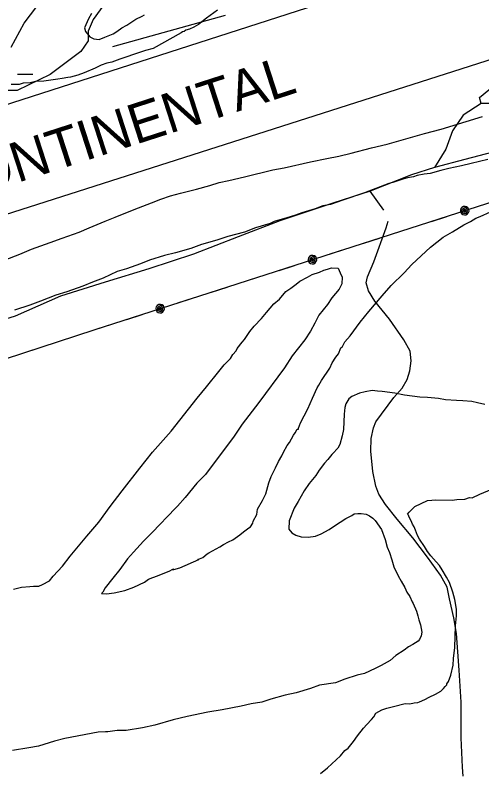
# Model space of a CAD drawing. Extents: x 3250478 to 3288318, y 788638 to 816472.
# Drawn here: x 3268510 to 3269484, y 802131 to 803712 of the extents above; entities that cross this region are included whole.
import ezdxf

# ---------------------------------------------------------------- set-up
doc = ezdxf.new("R2010")
doc.units = 0
for name, color, linetype in [('V-SITE-VEGE', 7, 'Continuous'), ('V-TOPO-SHOR', 7, 'Continuous'), ('V-UTIL-IDEN', 7, 'Continuous'), ('V-UTIL-LINE', 7, 'Continuous'), ('V-WETL-SWMP', 7, 'Continuous')]:
    doc.layers.add(name, color=color, linetype=linetype)

msp = doc.modelspace()

# ---------------------------------------------------------------- linework, layer by layer
at = {"layer": 'V-SITE-VEGE'}
for points in [[(3268932, 803722.2), (3268909.1, 803706), (3268892.1, 803692.4), (3268882.8, 803687.3), (3268873.5, 803683.1), (3268865.8, 803680.5), (3268862.4, 803678), (3268859, 803677.1), (3268856.5, 803675.4), (3268798, 803642.3), (3268781.9, 803638), (3268760.7, 803631.2), (3268738.6, 803623.6), (3268728.4, 803620.2), (3268711.5, 803614.2), (3268701.3, 803611.7), (3268689.4, 803607.4), (3268676.7, 803601.5), (3268653.8, 803591.3), (3268640.2, 803587), (3268624.9, 803582.8), (3268619.9, 803581.9), (3268608, 803579.4), (3268598.6, 803578.5), (3268569.8, 803574.2), (3268552, 803573.4), (3268541, 803570.8), (3268526.5, 803570), (3268518.1, 803567.4), (3268501.1, 803567.4)], [(3268669, 803715.2), (3268663, 803704.1), (3268654.6, 803685.5), (3268656.3, 803677.8), (3268665.6, 803666.8), (3268674.1, 803662.6), (3268685.1, 803660.9), (3268697, 803666), (3268714, 803672.8), (3268721.6, 803677.9), (3268732.6, 803685.5), (3268742.8, 803691.5), (3268753, 803698.3), (3268761.4, 803703.4), (3268775, 803710.2), (3268779.3, 803712.7)], [(3268488.6, 803200.9), (3268519.2, 803212.8), (3268543.8, 803223), (3268582.8, 803237.4), (3268607.4, 803245.9), (3268643, 803258.7), (3268664.2, 803268), (3268697.3, 803281.6), (3268718.5, 803290.1), (3268747.3, 803302), (3268766.8, 803309.7), (3268794, 803319.9), (3268813.5, 803327.5), (3268833.9, 803334.3), (3268855.1, 803340.3), (3268888.1, 803348.8), (3268916.1, 803356.5), (3268935.6, 803362.4), (3268956, 803366.7), (3268988.2, 803374.3), (3269047.6, 803388.8), (3269071.4, 803393.1), (3269126.5, 803405.8), (3269160.4, 803412.7), (3269185, 803417.8), (3269211.3, 803423.7), (3269253.8, 803434.8), (3269286, 803442.5), (3269315.7, 803451), (3269364, 803464.6), (3269398.8, 803473.9), (3269451.4, 803490.1), (3269485.3, 803500.3)], [(3269496.4, 803410.4), (3269461.6, 803401.9), (3269441.3, 803397.6), (3269415, 803391.7), (3269398, 803387.4), (3269376, 803381.4), (3269363.2, 803379.7), (3269348.8, 803377.2), (3269341.2, 803374.6), (3269328.5, 803372.1), (3269319.1, 803369.5), (3269297.9, 803362.7), (3269289.4, 803360.2), (3269238.6, 803340.6), (3269193.6, 803325.3), (3269168.2, 803316.8), (3269152, 803313.4), (3269135.9, 803307.4), (3269107.9, 803298.9), (3269092.7, 803293.8), (3269076.5, 803288.7), (3269050.2, 803281.1), (3269041.8, 803276.8), (3269011.2, 803267.5), (3268988.3, 803259), (3268953.6, 803249.6), (3268930.7, 803241.9), (3268898.4, 803232.6), (3268876.4, 803224.9), (3268844.1, 803215.6), (3268821.2, 803209.6), (3268789.8, 803200.3), (3268771.2, 803192.6), (3268742.3, 803182.4), (3268722.8, 803176.4), (3268693.2, 803162.8), (3268671.1, 803154.3), (3268650.7, 803145.8), (3268617.7, 803133.9), (3268594.8, 803127.1), (3268562.5, 803114.4), (3268540.5, 803105.9), (3268508.2, 803095.7)], [(3269015.3, 802679.8), (3269025.8, 802698.1), (3269032.8, 802712.2), (3269039, 802735), (3269043.8, 802748.1), (3269053.2, 802766.4), (3269059.1, 802779.4), (3269066.1, 802791.2), (3269069.6, 802798.8), (3269077.7, 802812.8), (3269082.3, 802819.3), (3269090.5, 802834.4), (3269094, 802839.7), (3269098.6, 802847.3), (3269100.8, 802847.2), (3269100.9, 802849.4), (3269105.6, 802860.2), (3269120.8, 802889.4), (3269130.3, 802912.1), (3269139.8, 802933.8), (3269143.3, 802939.2), (3269149.1, 802948.8), (3269166.3, 802974.6), (3269171.1, 802985.5), (3269179.1, 802997.3), (3269184.9, 803004.8), (3269189.6, 803016.7), (3269193, 803019.9), (3269197.7, 803029.6), (3269209.1, 803042.4), (3269229.8, 803070.3), (3269248.1, 803092.8), (3269275.5, 803125.9), (3269294.8, 803147.2), (3269322, 803173.8), (3269337.9, 803190.9), (3269376.4, 803227), (3269403.4, 803248), (3269422.4, 803259.5), (3269446, 803274.1), (3269460.5, 803281.3), (3269471.6, 803287.6), (3269480.6, 803291.7), (3269501.7, 803300.9)], [(3268581.3, 802530.2), (3268589.3, 802539.8), (3268608.6, 802561.1), (3268624.7, 802581.5), (3268658.9, 802623.2), (3268684, 802653.1), (3268708.1, 802685.3), (3268733.3, 802718.5), (3268770, 802765.6), (3268796.3, 802798.8), (3268835, 802842.6), (3268889.9, 802912.1), (3268909.3, 802935.7), (3268934.5, 802967.8), (3268945.9, 802981.7), (3268959.5, 802994.4), (3268964.2, 803003.1), (3268971, 803010.5), (3268973.4, 803015.9), (3268983.7, 803028.8), (3268988.2, 803034.1), (3268999.8, 803051.3), (3269008.9, 803062), (3269023.7, 803078), (3269034, 803090.8), (3269049.9, 803109), (3269061.2, 803118.5), (3269074.9, 803134.5), (3269085, 803141.9), (3269096.2, 803150.3), (3269104.1, 803156.6), (3269119.8, 803164.9), (3269129.8, 803170.1), (3269145.3, 803175.1), (3269154.2, 803179.2), (3269162, 803181.1), (3269169.8, 803184.2), (3269184, 803183.7), (3269188.1, 803173.7), (3269192.2, 803164.8), (3269191.7, 803150.5), (3269185.9, 803139.8), (3269171, 803121.6), (3269161.8, 803107.6), (3269143.5, 803085.1), (3269135.3, 803068.9), (3269126, 803051.7), (3269114.4, 803033.4), (3269088.1, 803000.2), (3269072, 802975.5), (3269018, 802902.6), (3268983.7, 802857.5), (3268965.2, 802830.7), (3268940, 802796.4), (3268906.8, 802752.4), (3268888.6, 802734.4), (3268864.6, 802704.4), (3268848.7, 802686.2), (3268823.7, 802660.7), (3268815.7, 802652.2), (3268791.9, 802627.7), (3268777.2, 802612.8), (3268756.7, 802590.4), (3268744.2, 802576.5), (3268728.1, 802554), (3268713.2, 802535.8), (3268697.2, 802515.5), (3268692.5, 802506.8), (3268690.2, 802503.6), (3268700.1, 802503.3), (3268716.6, 802505), (3268738.7, 802509.8), (3268757.6, 802516.8), (3268779.9, 802527.1), (3268787.8, 802533.4), (3268796.7, 802537.5), (3268806.7, 802540.5), (3268822.2, 802546.6), (3268831.1, 802550.7), (3268839, 802554.8), (3268841.2, 802554.8), (3268837.8, 802553.8), (3268841.1, 802553.7), (3268853.3, 802557.7), (3268893.4, 802575.1), (3268891.2, 802575.1), (3268901.2, 802579.2), (3268910.2, 802586.6), (3268913.6, 802588.7), (3268937, 802601.1), (3268944.9, 802606.3), (3268954.9, 802611.5), (3268963.8, 802615.6), (3268978.5, 802626.1), (3268986.3, 802632.4), (3268997.6, 802640.9), (3269000.9, 802643), (3269005.6, 802650.5), (3269006.8, 802654.8), (3269013.8, 802668.9), (3269015.3, 802679.8)], [(3269489.9, 802898.4), (3269474.7, 802902.2), (3269462.7, 802904.8), (3269444.1, 802906.5), (3269430.9, 802906.9), (3269407.9, 802908.7), (3269393.7, 802911.4), (3269370.7, 802913.2), (3269354.3, 802913.7), (3269322.6, 802918), (3269301.9, 802922), (3269275.7, 802926.1), (3269265.8, 802926.4), (3269254.9, 802927.9), (3269240.5, 802925.1), (3269228.3, 802922.2), (3269212.7, 802915), (3269206, 802910.8), (3269200.2, 802900), (3269197.7, 802892.4), (3269196.2, 802878.2), (3269195.2, 802846.4), (3269192.5, 802833.3), (3269187.6, 802814.8), (3269182.9, 802807.3), (3269172.7, 802796.6), (3269170.4, 802794.5), (3269162.4, 802783.8), (3269155.6, 802776.3), (3269144.1, 802761.3), (3269137.2, 802750.5), (3269123.5, 802733.4), (3269113.1, 802718.4), (3269100.3, 802695.7), (3269092.2, 802681.7), (3269081.5, 802655.7), (3269080.9, 802638.2), (3269087.3, 802630.3), (3269095.9, 802625.6), (3269106.7, 802622), (3269121, 802621.5), (3269136.4, 802623.2), (3269148.7, 802628.3), (3269165.4, 802637.7), (3269176.6, 802645), (3269200.2, 802660.7), (3269212.5, 802666.9), (3269217, 802670.1), (3269224.7, 802670.9), (3269232.3, 802670.7), (3269242.2, 802669.2), (3269249.7, 802665.7)], [(3269423.6, 802506.5), (3269416.5, 802526.5), (3269410.3, 802537.6), (3269400.9, 802553.3), (3269395.7, 802562.2), (3269388.3, 802570.2), (3269377.7, 802582.6), (3269370.3, 802591.6), (3269364, 802601.7), (3269353.6, 802617.4), (3269349.4, 802625.2), (3269345.4, 802636.3), (3269342.3, 802643), (3269339.2, 802648.6), (3269336.1, 802655.3), (3269332, 802663.1), (3269331, 802667.5), (3269328.9, 802669.8), (3269332.3, 802674), (3269343.7, 802685.8), (3269370.4, 802698.1), (3269379.2, 802698.9), (3269386.9, 802699.7), (3269422, 802698.6), (3269432, 802700.5), (3269448.5, 802701.1), (3269458.4, 802704), (3269463.9, 802703.9), (3269479.5, 802711), (3269525.1, 802730.4)], [(3269249.7, 802665.7), (3269256.2, 802661.1), (3269261.5, 802656.6), (3269274.1, 802637.5), (3269282.2, 802616.4), (3269286.1, 802600.9), (3269291.2, 802589.7), (3269296.2, 802574.2), (3269300.1, 802559.8), (3269309.4, 802540.9), (3269315.6, 802529.7), (3269322.9, 802516.3), (3269327, 802506.3), (3269333.3, 802497.3), (3269338.4, 802486.1), (3269340.5, 802482.8), (3269347.7, 802467.2), (3269350.6, 802457.2), (3269352.5, 802448.4), (3269355.5, 802438.4), (3269358.3, 802422.9), (3269357, 802415.3), (3269353.4, 802407.7), (3269351.1, 802404.5), (3269339.9, 802397.2), (3269331, 802392), (3269322, 802385.7), (3269304.1, 802374.2), (3269292.8, 802363.6), (3269273.8, 802353.2), (3269261.5, 802347), (3269239.2, 802336.8), (3269223.7, 802332.9), (3269198.2, 802324.9), (3269178.2, 802316.8), (3269145.1, 802312.3), (3269126.2, 802305.2), (3269096.3, 802296.3), (3269073.1, 802291.6), (3269043.2, 802282.7), (3269024.3, 802276.7), (3269002.3, 802273), (3268981.3, 802268.2), (3268941.5, 802260.7), (3268911.7, 802256.1), (3268868.6, 802246.5), (3268839.8, 802239.8), (3268801.1, 802228.9), (3268775.6, 802223.2), (3268741.4, 802217.7), (3268722.8, 802217.2), (3268702.9, 802214.5), (3268698.5, 802214.7), (3268683.1, 802214.1), (3268613.6, 802200.9), (3268591.4, 802195.1), (3268558.2, 802185.1), (3268538.3, 802181.4), (3268504.1, 802175.9)], [(3268506.1, 802512.8), (3268522.7, 802516.7), (3268540.3, 802518.3), (3268548, 802519.2), (3268559, 802518.8), (3268566.8, 802522.9), (3268581.3, 802530.2)], [(3269146.9, 802127.9), (3269161.5, 802139.5), (3269188.7, 802164.9), (3269197.8, 802175.6), (3269204.6, 802180.9), (3269216, 802194.8), (3269224.1, 802206.6), (3269236.6, 802222.7), (3269243.5, 802230.1), (3269253.7, 802240.8), (3269258.3, 802246.1), (3269262.9, 802253.7), (3269275.2, 802261), (3269285.2, 802263.9), (3269299.6, 802267.9), (3269323.9, 802273.7), (3269333.8, 802273.4), (3269342.6, 802275.3), (3269350.3, 802276.1), (3269353.6, 802277.1), (3269364.8, 802282.2), (3269373.7, 802287.4), (3269387.1, 802293.6), (3269398.3, 802299.8), (3269403.9, 802305.1), (3269407.4, 802309.4), (3269410.8, 802312.6), (3269410.8, 802314.8), (3269414.3, 802320.2), (3269419.1, 802333.2), (3269424.2, 802353.9), (3269424.6, 802368.1), (3269427.5, 802391.1), (3269429, 802436), (3269430.8, 802456.8), (3269431.2, 802471.1), (3269427.5, 802491), (3269423.6, 802506.5)]]:
    msp.add_lwpolyline(points, dxfattribs=at)
at = {"layer": 'V-TOPO-SHOR'}
for p, q in [((3268713.7, 803646.6), (3268948.8, 803711.8)), ((3269279.3, 803304.9), (3269250.6, 803344.2))]:
    msp.add_line(p, q, dxfattribs=at)
for points in [[(3269707.5, 803762.8), (3269659.1, 803710.4), (3269634.6, 803673.1), (3269588.1, 803633.6), (3269571.4, 803617.9), (3269555, 803574.5), (3269553.2, 803556.1), (3269539.3, 803538.6), (3269504.8, 803527.8), (3269482.6, 803527.6), (3269479.3, 803540.3), (3269525.8, 803578), (3269540.3, 803604.1), (3269549.7, 803632.2), (3269577.1, 803660.5), (3269584.9, 803681.3), (3269606.9, 803704.4), (3269631.6, 803731.1)], [(3270363.6, 803714.3), (3270289.8, 803689.2), (3270199.9, 803664.5), (3270117, 803640), (3270032.6, 803611.3), (3269931.4, 803569.3), (3269830.7, 803533.7), (3269734.5, 803495.9), (3269645.7, 803462.4), (3269552.4, 803437.5), (3269448.5, 803410.7), (3269384.8, 803393.7), (3269337.2, 803378.4), (3269250.6, 803344.2), (3269172.5, 803319), (3269061.9, 803282.6), (3268974.9, 803248.6), (3268882.2, 803213), (3268788.5, 803181.8), (3268697.3, 803154), (3268604.4, 803125.3), (3268509.6, 803083), (3268434.5, 803060)], [(3269482.6, 803527.6), (3269445, 803503.3), (3269422.5, 803470.5), (3269408.5, 803432.3), (3269384.8, 803393.7)], [(3269445.2, 802121.8), (3269443.4, 802140.8), (3269441, 802202.2), (3269440.4, 802276.7), (3269436.5, 802343.7), (3269430.8, 802420.3), (3269425.5, 802453.2), (3269416.2, 802492.9), (3269411.8, 802516.7), (3269397.6, 802542.2), (3269370.4, 802579.8), (3269339.5, 802619.9), (3269307, 802659.4), (3269283, 802689.7), (3269268.6, 802711.5), (3269262.4, 802727.9), (3269256.4, 802758.4), (3269251.9, 802801.4), (3269253.1, 802827.9), (3269257.6, 802849.8), (3269262.9, 802862.5), (3269300.3, 802913.2), (3269317.5, 802932.9), (3269328.3, 802951.2), (3269333.6, 802969.1), (3269336.2, 802989.6), (3269334.2, 803010.3), (3269320.8, 803033.4), (3269291.4, 803076.7), (3269260.4, 803114.2), (3269247.2, 803135.8), (3269242.7, 803153.1), (3269245.4, 803165.4), (3269258.7, 803196.6), (3269284.5, 803267.5), (3269288.1, 803281.6)]]:
    msp.add_lwpolyline(points, dxfattribs=at)
at = {"layer": 'V-UTIL-LINE'}
for points in [[(3267768.9, 795052), (3267595.7, 796245.4), (3267428.9, 797433.4), (3267186.1, 798668.3), (3266836.5, 800535.4), (3266601.4, 801827.2), (3266502.4, 802344.1), (3267033.5, 802517.9), (3268674.4, 803054.4), (3270333.6, 803588.9), (3271983.5, 804154), (3273734.5, 804723.4), (3276865.7, 805744)], [(3261329.4, 804224.2), (3262960.4, 803609.6), (3264254.3, 803071.4), (3264433.2, 803032), (3266138.3, 803058.9), (3266775.9, 802971.2), (3267968, 803356.6), (3269654.4, 803900.9), (3272905.2, 804942.1)], [(3273409.8, 804870.5), (3266681.5, 802716.8)], [(3269448.1, 803303.7), (3269445.8, 803305.4), (3269445.7, 803303.1), (3269447.9, 803301.5), (3269450.6, 803302.7), (3269449.7, 803306), (3269445.6, 803308.2), (3269442.4, 803305.3), (3269442.6, 803300.5), (3269446.6, 803298.2), (3269451.1, 803298.6), (3269453.7, 803302.6), (3269452.3, 803308), (3269445.3, 803312.2), (3269442.3, 803310.5), (3269440.1, 803307.8), (3269439.1, 803304.4), (3269439.5, 803300.9), (3269441.2, 803297.8), (3269444, 803295.7), (3269447.4, 803294.7), (3269450.8, 803295.1), (3269453.9, 803296.8), (3269456.1, 803299.6), (3269457.1, 803302.9), (3269456.6, 803306.4), (3269454.9, 803309.5), (3269452.2, 803311.7), (3269448.8, 803312.6), (3269445.3, 803312.2)], [(3269378.6, 803281.3), (3269411, 803291.7)], [(3269308.2, 803258.6), (3269340.5, 803269)], [(3269237.7, 803235.9), (3269270.1, 803246.3)], [(3269167.3, 803213.2), (3269199.7, 803223.6)], [(3269130.2, 803201.3), (3269127.9, 803203), (3269127.8, 803200.7), (3269130, 803199.1), (3269132.7, 803200.3), (3269131.8, 803203.5), (3269127.7, 803205.8), (3269124.5, 803202.9), (3269124.7, 803198), (3269128.7, 803195.8), (3269133.2, 803196.2), (3269135.7, 803200.2), (3269134.4, 803205.6), (3269127.4, 803209.8), (3269124.3, 803208.1), (3269122.2, 803205.4), (3269121.2, 803202), (3269121.6, 803198.5), (3269123.3, 803195.4), (3269126.1, 803193.2), (3269129.4, 803192.3), (3269132.9, 803192.7), (3269136, 803194.4), (3269138.2, 803197.1), (3269139.1, 803200.5), (3269138.7, 803204), (3269137, 803207.1), (3269134.3, 803209.3), (3269130.9, 803210.2), (3269127.4, 803209.8)], [(3269060.7, 803178.9), (3269093, 803189.3)], [(3268990.3, 803156.2), (3269022.6, 803166.6)], [(3268919.8, 803133.5), (3268952.2, 803143.9)], [(3268849.4, 803110.8), (3268881.7, 803121.2)], [(3268812.3, 803098.8), (3268810, 803100.6), (3268809.9, 803098.3), (3268812.1, 803096.6), (3268814.8, 803097.8), (3268813.9, 803101.1), (3268809.8, 803103.4), (3268806.6, 803100.5), (3268806.8, 803095.6), (3268810.8, 803093.3), (3268815.2, 803093.8), (3268817.8, 803097.8), (3268816.5, 803103.1), (3268809.5, 803107.4), (3268806.4, 803105.7), (3268804.3, 803102.9), (3268803.3, 803099.6), (3268803.7, 803096.1), (3268805.4, 803093), (3268808.2, 803090.8), (3268811.5, 803089.9), (3268815, 803090.3), (3268818.1, 803092), (3268820.3, 803094.7), (3268821.2, 803098.1), (3268820.8, 803101.6), (3268819.1, 803104.7), (3268816.4, 803106.8), (3268813, 803107.8), (3268809.5, 803107.4)], [(3268742.8, 803076.4), (3268775.1, 803086.9)], [(3268672.3, 803053.7), (3268674.4, 803054.4), (3268704.7, 803064.2)], [(3268602, 803030.8), (3268634.3, 803041.3)], [(3268531.7, 803007.8), (3268564, 803018.3)]]:
    msp.add_lwpolyline(points, dxfattribs=at)
at = {"layer": 'V-WETL-SWMP'}
msp.add_line((3268514.6, 803588.9), (3268546.6, 803588.9), dxfattribs=at)
for points in [[(3268701.8, 803744), (3268672.3, 803703.2), (3268661.7, 803678.6), (3268662.1, 803658.7), (3268646.6, 803636.4), (3268621.9, 803617.5), (3268582.5, 803588), (3268513.7, 803554.9), (3268478.6, 803554.9)], [(3268501.5, 803645.2), (3268528.1, 803695), (3268567.8, 803748.1)]]:
    msp.add_lwpolyline(points, dxfattribs=at)

# ---------------------------------------------------------------- texts
at = {"layer": 'V-UTIL-IDEN'}
msp.add_text('TRANSCONTINENTAL', height=83, rotation=17.9222, dxfattribs=at).set_placement((3267998.1, 803194.6))

doc.saveas('drawing.dxf')
